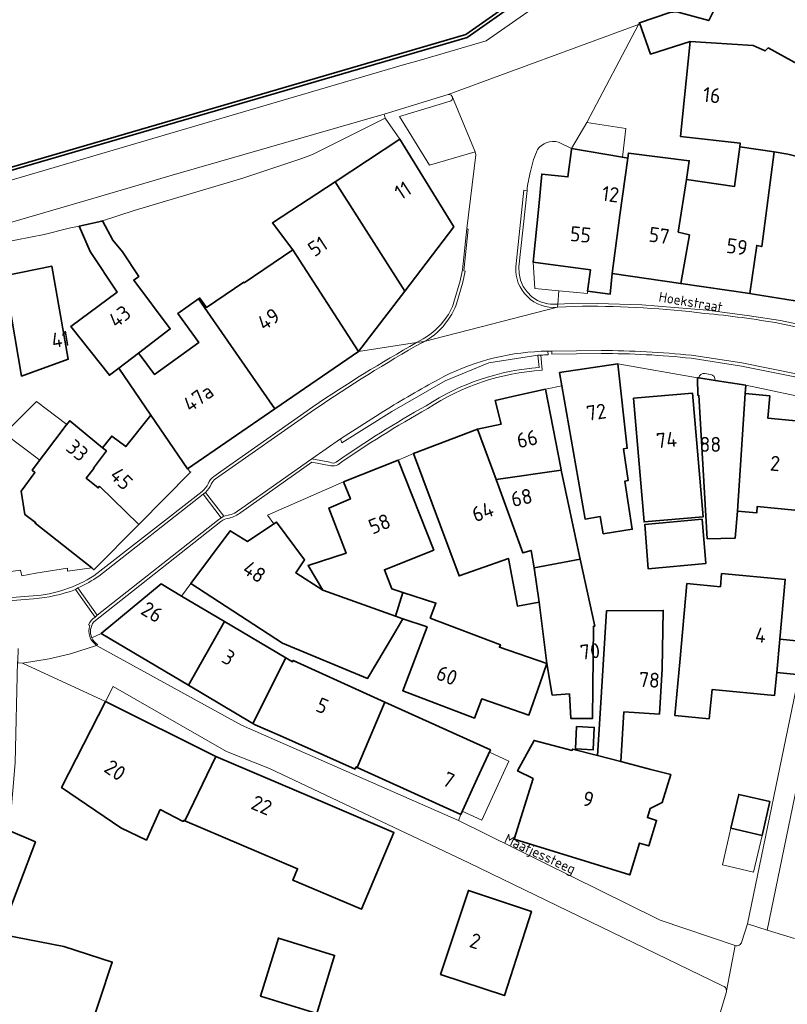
# Model space of a CAD drawing. Header units: metres. Extents: x 149984 to 156489, y 469398 to 478068.
# Tile 784 of 854: x 154470 to 154539, y 474001 to 474089. Entities that reach past the tile are written whole.
import ezdxf
from ezdxf.enums import TextEntityAlignment as Align

# ---------------------------------------------------------------- set-up
doc = ezdxf.new("R2010")
doc.units = ezdxf.units.M
doc.header["$LTSCALE"] = 0.75
for name, color, linetype, lineweight in [('B-WE-GK-KADEMUUR-GV', 252, 'Continuous', 35), ('B-WE-OG-BEBOUWING-GV', 6, 'Continuous', 35), ('B-WE-OG-BEBOUWING-T18', 1, 'Continuous', 18), ('B-WE-OG-BEBOUWING_LUIFEL-GV', 6, 'Continuous', 18), ('B-WE-OG-TERREIN_ERF-GV', 252, 'Continuous', 18), ('B-WE-OG-TOPOGRAFIE-T18', 7, 'Continuous', 18), ('B-WE-OG-WATER_HAVEN-GV', 252, 'Continuous', 18), ('B-WE-VH-OPENVERHARDING_BETONSTRAATSTEEN-GV', 252, 'Continuous', 18), ('B-WE-VH-OPENVERHARDING_SIERBESTRATING-GV', 252, 'Continuous', 18), ('B-WE-VH-OPENVERHARDING_STRAATBAKSTEEN-GV', 252, 'Continuous', 18)]:
    doc.layers.add(name, color=color, linetype=linetype, lineweight=lineweight)
doc.styles.add('NLCS-ISO-M500-T18', font='NLCS-ISO.ttf', dxfattribs={"height": 0.9})
doc.styles.add('NLCS-ISO-M750-T18', font='NLCS-ISO.ttf', dxfattribs={"height": 1.35})

msp = doc.modelspace()

# ---------------------------------------------------------------- linework, layer by layer
at = {"layer": 'B-WE-GK-KADEMUUR-GV', "flags": 128}
msp.add_lwpolyline([(154585.73, 474182.326), (154569.137, 474140.929), (154558.555, 474124.917), (154547.442, 474114.084), (154510.015, 474087.838), (154444.011, 474068.568), (154435.208, 474065.278), (154435.28, 474065.091), (154435.309, 474065.017), (154444.099, 474068.346), (154510.132, 474087.568), (154529.304, 474101.038), (154547.626, 474113.867), (154558.777, 474124.756), (154569.356, 474140.775), (154585.97, 474182.275), (154599.108, 474219.701)], dxfattribs=at)
at = {"layer": 'B-WE-OG-BEBOUWING-GV', "flags": 128}
for points in [[(154536.928, 474086.351), (154537.21, 474086.63), (154542.483, 474083.715), (154543.987, 474082.885), (154544.359, 474083.616), (154546.013, 474086.891), (154546.532, 474087.918), (154539.447, 474091.635), (154539.672, 474092.081), (154538.069, 474092.892), (154534.63, 474094.63), (154531.863, 474089.09), (154529.001, 474089.884), (154528.362, 474089.805), (154525.623, 474088.886), (154526.633, 474086.072), (154530.187, 474087.204), (154535.838, 474086.843)], [(154537.21, 474086.63), (154536.928, 474086.351), (154535.838, 474086.843), (154530.187, 474087.204), (154529.314, 474078.678), (154534.689, 474078.065), (154534.646, 474077.746), (154537.743, 474077.275), (154538.957, 474077.092), (154541.535, 474076.418), (154542.483, 474083.715)], [(154498.263, 474074.605), (154504.523, 474064.755), (154508.938, 474070.534), (154504.085, 474078.432)], [(154520.972, 474064.777), (154523.003, 474064.499), (154523.17, 474066.342), (154523.879, 474071.587), (154524.573, 474076.714), (154524.092, 474076.797), (154519.522, 474077.59), (154519.511, 474077.503), (154519.197, 474075.041), (154516.851, 474075.288), (154516.575, 474072.382), (154516.06, 474067.379), (154521.231, 474066.669)], [(154529.343, 474065.448), (154530.125, 474069.822), (154529.123, 474070.081), (154529.863, 474074.798), (154530.109, 474076.49), (154524.631, 474077.179), (154524.573, 474076.714), (154523.879, 474071.587), (154523.17, 474066.342)], [(154536.624, 474068.772), (154537.743, 474077.275), (154534.646, 474077.746), (154534.168, 474074.17), (154529.863, 474074.798), (154529.123, 474070.081), (154530.125, 474069.822), (154529.343, 474065.448), (154535.556, 474064.549), (154536.168, 474068.875)], [(154537.743, 474077.275), (154536.624, 474068.772), (154536.168, 474068.875), (154535.556, 474064.549), (154535.878, 474064.502), (154539.618, 474063.9), (154548.632, 474062.018), (154551.115, 474073.921), (154541.535, 474076.418), (154538.957, 474077.092)], [(154504.523, 474064.755), (154498.263, 474074.605), (154492.627, 474070.901), (154494.454, 474068.473), (154500.384, 474059.337)], [(154477.352, 474071.075), (154477.28, 474071.051), (154475.256, 474070.622), (154476.23, 474068.338), (154478.668, 474064.663), (154474.507, 474061.596), (154477.98, 474057.203), (154478.813, 474057.835), (154480.58, 474059.199), (154483.449, 474061.374), (154480.17, 474065.764), (154480.611, 474066.093), (154479.151, 474068.316), (154478.293, 474069.35)], [(154500.384, 474059.337), (154494.454, 474068.473), (154490.092, 474065.518), (154490.054, 474065.576), (154486.701, 474063.305), (154486.088, 474064.156), (154485.989, 474064.085), (154488.896, 474059.894), (154492.858, 474054.182)], [(154470.072, 474057.116), (154474.27, 474058.646), (154472.809, 474067.01), (154468.546, 474066.138)], [(154484.988, 474048.792), (154492.858, 474054.182), (154488.896, 474059.894), (154485.989, 474064.085), (154484.141, 474062.753), (154486.012, 474060.157), (154482.029, 474057.286), (154480.728, 474059.003), (154480.58, 474059.199), (154478.813, 474057.835), (154481.686, 474053.63)], [(154518.651, 474056.266), (154520.736, 474044.292), (154522.099, 474044.514), (154522.367, 474042.967), (154524.986, 474043.374), (154524.314, 474047.702), (154524.617, 474047.764), (154524.2, 474050.607), (154524.537, 474050.644), (154523.688, 474058.228), (154518.444, 474057.454)], [(154535.201, 474056.328), (154532.426, 474056.749), (154530.957, 474056.972), (154530.86, 474056.987), (154530.888, 474055.404), (154530.954, 474055.411), (154531.724, 474042.516), (154532.944, 474042.537), (154534.173, 474042.558), (154534.221, 474042.559), (154534.456, 474045.007), (154535.129, 474055.571)], [(154511.074, 474052.371), (154512.734, 474047.835), (154518.601, 474048.67), (154518.557, 474048.876), (154517.194, 474055.947), (154514.606, 474055.38), (154512.667, 474054.946), (154513.186, 474052.81)], [(154525.093, 474055.158), (154526.049, 474044.029), (154531.349, 474044.484), (154530.394, 474055.613)], [(154537.358, 474055.357), (154535.129, 474055.571), (154534.456, 474045.007), (154536.168, 474044.843), (154536.224, 474045.42), (154540.832, 474044.978), (154541.597, 474052.941), (154537.167, 474053.367)], [(154476.972, 474047.086), (154477.085, 474047.228), (154480.617, 474043.811), (154485.272, 474048.511), (154484.988, 474048.792), (154481.686, 474053.63), (154479.45, 474050.802), (154478.184, 474051.75), (154477.368, 474050.695), (154477.707, 474050.417), (154476.545, 474048.875), (154476.588, 474048.84), (154475.887, 474047.956)], [(154477.085, 474047.228), (154476.972, 474047.086), (154475.887, 474047.956), (154476.588, 474048.84), (154476.545, 474048.875), (154477.707, 474050.417), (154477.368, 474050.695), (154474.403, 474053.127), (154474.097, 474052.722), (154471.038, 474048.667), (154471.274, 474048.466), (154470.056, 474046.792), (154470.375, 474044.69), (154471.341, 474043.987), (154471.286, 474043.92), (154476.385, 474039.893), (154476.582, 474039.737), (154480.617, 474043.811)], [(154515.883, 474041.467), (154515.146, 474041.242), (154512.734, 474047.835), (154511.074, 474052.371), (154505.312, 474050.186), (154509.418, 474039.177), (154513.846, 474040.744), (154514.658, 474036.459), (154516.603, 474036.833), (154516.154, 474039.915)], [(154499.009, 474047.63), (154499.641, 474046.095), (154497.717, 474045.277), (154499.256, 474041.208), (154495.831, 474040.114), (154497.173, 474037.895), (154503.69, 474035.571), (154504.346, 474037.699), (154503.376, 474038.009), (154502.697, 474039.732), (154507.137, 474041.496), (154503.924, 474049.581)], [(154516.154, 474039.915), (154520.309, 474040.679), (154520.253, 474040.939), (154518.601, 474048.67), (154512.734, 474047.835), (154515.146, 474041.242), (154515.883, 474041.467)], [(154492.77, 474043.863), (154490.386, 474042.273), (154488.837, 474043.23), (154485.306, 474038.503), (154493.539, 474033.119), (154501.167, 474029.972), (154503.511, 474033.893), (154504.369, 474035.329), (154503.69, 474035.571), (154497.173, 474037.895), (154494.722, 474039.464), (154495.523, 474040.612), (154492.99, 474044.01)], [(154531.28, 474044.269), (154526.101, 474043.796), (154526.413, 474039.808), (154531.592, 474040.281)], [(154520.309, 474040.679), (154516.154, 474039.915), (154516.603, 474036.833), (154517.293, 474031.312), (154517.783, 474028.473), (154519.33, 474028.57), (154519.459, 474026.364), (154521.409, 474026.373), (154521.506, 474034.652), (154521.613, 474034.675)], [(154531.901, 474026.331), (154532.152, 474028.969), (154537.777, 474028.434), (154537.971, 474030.496), (154538.248, 474033.494), (154538.743, 474038.857), (154533.018, 474039.389), (154532.908, 474038.199), (154529.9, 474038.486), (154529.253, 474031.435), (154528.815, 474026.625)], [(154488.317, 474035.084), (154484.461, 474037.371), (154482.633, 474038.455), (154477.243, 474033.992), (154485.072, 474029.349)], [(154503.69, 474035.571), (154504.369, 474035.329), (154506.535, 474034.593), (154504.353, 474028.85), (154510.791, 474026.405), (154511.446, 474028.13), (154515.694, 474026.668), (154516.665, 474029.488), (154517.293, 474031.312), (154513.045, 474032.774), (154513.127, 474032.991), (154506.818, 474035.388), (154507.332, 474036.743), (154504.346, 474037.699)], [(154521.87, 474023.033), (154523.957, 474022.493), (154524.225, 474026.959), (154527.426, 474026.767), (154527.669, 474030.819), (154527.766, 474036.078), (154522.67, 474036.047), (154522.068, 474026.338)], [(154490.87, 474025.91), (154493.845, 474031.805), (154488.317, 474035.084), (154485.072, 474029.349)], [(154537.971, 474030.496), (154539.768, 474030.327), (154540.047, 474033.314), (154538.248, 474033.494)], [(154471.329, 474015.269), (154468.651, 474016.433), (154468.256, 474015.625), (154463.319, 474018.041), (154463.42, 474022.26), (154463.676, 474031.687), (154459.163, 474031.089), (154459.265, 474030.316), (154451.295, 474029.176), (154447.734, 474027.069), (154447.581, 474027.144), (154441.627, 474022.836), (154441.794, 474022.566), (154454.304, 474016.138), (154453.81, 474015.156), (154457.146, 474013.559), (154457.37, 474014.027), (154463.155, 474011.18), (154465.626, 474009.964), (154465.17, 474008.969), (154467.919, 474008.021), (154468.519, 474007.864)], [(154490.87, 474025.91), (154491.084, 474025.783), (154493.304, 474024.836), (154500.069, 474021.815), (154500.157, 474022.017), (154500.26, 474021.97), (154502.745, 474027.838), (154494.493, 474031.585), (154494.434, 474031.456), (154493.845, 474031.805)], [(154484.741, 474017.167), (154487.557, 474022.954), (154477.618, 474027.9), (154473.67, 474020.17), (154478.99, 474016.53), (154481.307, 474015.439), (154482.542, 474018.172), (154484.616, 474017.112), (154484.655, 474017.204)], [(154500.26, 474021.97), (154509.559, 474017.726), (154511.043, 474020.959), (154512.225, 474023.533), (154502.745, 474027.838)], [(154519.982, 474025.635), (154519.887, 474023.629), (154521.473, 474023.554), (154521.569, 474025.559)], [(154524.903, 474012.801), (154525.636, 474015.168), (154526.457, 474014.915), (154527.165, 474017.205), (154526.343, 474017.459), (154526.597, 474018.281), (154527.658, 474018.8), (154528.44, 474021.332), (154526.652, 474021.795), (154523.957, 474022.493), (154521.87, 474023.033), (154519.615, 474023.617), (154519.585, 474023.501), (154516.148, 474024.388), (154514.673, 474021.65), (154516.061, 474020.96), (154514.376, 474015.514), (154524.749, 474012.303)], [(154487.557, 474022.954), (154484.741, 474017.167), (154494.89, 474012.856), (154494.46, 474011.844), (154494.822, 474011.69), (154500.626, 474009.222), (154503.554, 474016.105), (154497.625, 474018.656)], [(154533.853, 474016.495), (154536.646, 474015.848), (154537.351, 474018.891), (154534.558, 474019.538)], [(154507.739, 474003.354), (154513.485, 474001.457), (154515.92, 474009.025), (154510.253, 474010.907)], [(154491.558, 474001.425), (154496.609, 473999.867), (154498.215, 474005.073), (154493.164, 474006.632)]]:
    msp.add_lwpolyline(points, close=True, dxfattribs=at)
msp.add_lwpolyline([(154475.873, 473997.4), (154478.223, 474004.47), (154473.878, 474005.883), (154468.487, 474006.936), (154468.207, 474007.042), (154468.519, 474007.864), (154467.919, 474008.021), (154465.17, 474008.969), (154464.821, 474008.209), (154458.268, 474010.925), (154451.259, 474014.505), (154451.849, 474015.916), (154449.787, 474016.903), (154449.183, 474015.641), (154440.61, 474020.442), (154435.552, 474010.868), (154440.816, 474007.928), (154440.991, 474008.242), (154442.215, 474007.496), (154448.339, 474003.762), (154449.728, 474002.915), (154450.363, 474002.833), (154452.845, 474002.514), (154462.806, 473998.452)], dxfattribs=at)
at = {"layer": 'B-WE-OG-BEBOUWING_LUIFEL-GV', "flags": 128}
for points in [[(154474.15, 474052.793), (154471.416, 474054.855), (154468.552, 474051.969), (154471.724, 474049.576)], [(154512.139, 474023.346), (154511.043, 474020.959), (154509.696, 474018.025), (154511.444, 474017.222), (154513.887, 474022.544)], [(154533.853, 474016.495), (154533.093, 474013.214), (154535.886, 474012.567), (154536.646, 474015.848)]]:
    msp.add_lwpolyline(points, close=True, dxfattribs=at)
at = {"layer": 'B-WE-OG-TERREIN_ERF-GV', "flags": 128}
for points in [[(154525.546, 474088.74), (154520.885, 474079.926), (154524.391, 474079.395), (154524.092, 474076.797), (154524.573, 474076.714), (154524.631, 474077.179), (154530.109, 474076.49), (154529.863, 474074.798), (154534.168, 474074.17), (154534.646, 474077.746), (154534.689, 474078.065), (154529.314, 474078.678), (154530.187, 474087.204), (154526.633, 474086.072), (154525.623, 474088.886)], [(154480.728, 474059.003), (154482.029, 474057.286), (154486.012, 474060.157), (154484.141, 474062.753), (154485.989, 474064.085), (154486.088, 474064.156), (154486.701, 474063.305), (154490.054, 474065.576), (154490.092, 474065.518), (154494.454, 474068.473), (154492.627, 474070.901), (154498.263, 474074.605), (154504.085, 474078.432), (154502.781, 474080.302), (154496.227, 474077.048), (154495.287, 474076.698), (154489.962, 474074.914), (154480.197, 474072.012), (154477.352, 474071.075), (154478.293, 474069.35), (154479.151, 474068.316), (154480.611, 474066.093), (154480.17, 474065.764), (154483.449, 474061.374), (154480.58, 474059.199)], [(154516.06, 474067.379), (154516.219, 474065.011), (154518.381, 474064.8), (154520.954, 474064.548), (154520.972, 474064.777), (154521.231, 474066.669)], [(154474.27, 474058.646), (154470.072, 474057.116), (154468.546, 474066.138), (154472.809, 474067.01)], [(154525.093, 474055.158), (154530.394, 474055.613), (154531.349, 474044.484), (154526.049, 474044.029)], [(154505.312, 474050.186), (154503.924, 474049.581), (154507.137, 474041.496), (154502.697, 474039.732), (154503.376, 474038.009), (154504.346, 474037.699), (154507.332, 474036.743), (154506.818, 474035.388), (154513.127, 474032.991), (154513.045, 474032.774), (154517.293, 474031.312), (154516.603, 474036.833), (154514.658, 474036.459), (154513.846, 474040.744), (154509.418, 474039.177)], [(154497.173, 474037.895), (154495.831, 474040.114), (154499.256, 474041.208), (154497.717, 474045.277), (154499.641, 474046.095), (154499.009, 474047.63), (154492.198, 474044.637), (154492.77, 474043.863), (154492.99, 474044.01), (154495.523, 474040.612), (154494.722, 474039.464)], [(154526.101, 474043.796), (154531.28, 474044.269), (154531.592, 474040.281), (154526.413, 474039.808)], [(154540.047, 474033.314), (154539.768, 474030.327), (154537.971, 474030.496), (154537.777, 474028.434), (154532.152, 474028.969), (154531.901, 474026.331), (154528.815, 474026.625), (154529.253, 474031.435), (154529.9, 474038.486), (154532.908, 474038.199), (154533.018, 474039.389), (154538.743, 474038.857), (154538.248, 474033.494)], [(154526.652, 474021.795), (154528.44, 474021.332), (154527.658, 474018.8), (154526.597, 474018.281), (154526.343, 474017.459), (154527.165, 474017.205), (154526.457, 474014.915), (154525.636, 474015.168), (154524.903, 474012.801), (154524.749, 474012.303), (154514.376, 474015.514), (154516.061, 474020.96), (154514.673, 474021.65), (154516.148, 474024.388), (154519.585, 474023.501), (154519.615, 474023.617), (154521.87, 474023.033), (154522.068, 474026.338), (154522.67, 474036.047), (154527.766, 474036.078), (154527.669, 474030.819), (154527.426, 474026.767), (154524.225, 474026.959), (154523.957, 474022.493)], [(154477.618, 474027.9), (154487.557, 474022.954), (154497.625, 474018.656), (154503.554, 474016.105), (154500.626, 474009.222), (154494.822, 474011.69), (154494.46, 474011.844), (154494.89, 474012.856), (154484.741, 474017.167), (154484.655, 474017.204), (154484.616, 474017.112), (154482.542, 474018.172), (154481.307, 474015.439), (154478.99, 474016.53), (154473.67, 474020.17)], [(154519.982, 474025.635), (154521.569, 474025.559), (154521.473, 474023.554), (154519.887, 474023.629)], [(154533.853, 474016.495), (154534.558, 474019.538), (154537.351, 474018.891), (154536.646, 474015.848)], [(154507.739, 474003.354), (154510.253, 474010.907), (154515.92, 474009.025), (154513.485, 474001.457)], [(154491.558, 474001.425), (154493.164, 474006.632), (154498.215, 474005.073), (154496.609, 473999.867)]]:
    msp.add_lwpolyline(points, close=True, dxfattribs=at)
for points in [[(154465.35, 474039.06), (154469.979, 474039.692), (154470.09, 474039.175), (154471.357, 474039.418), (154474.212, 474039.862), (154474.216, 474039.605), (154476.385, 474039.893), (154471.286, 474043.92), (154471.341, 474043.987), (154470.375, 474044.69), (154470.056, 474046.792), (154471.274, 474048.466), (154471.038, 474048.667), (154474.097, 474052.722), (154474.403, 474053.127), (154477.368, 474050.695), (154478.184, 474051.75), (154479.45, 474050.802), (154481.686, 474053.63), (154478.813, 474057.835), (154477.98, 474057.203), (154474.507, 474061.596), (154478.668, 474064.663), (154476.23, 474068.338), (154475.256, 474070.622), (154474.344, 474070.428), (154472.116, 474069.872), (154467.173, 474068.89)], [(154540.832, 474044.978), (154536.224, 474045.42), (154536.168, 474044.843), (154534.456, 474045.007), (154534.221, 474042.559), (154534.173, 474042.558), (154532.944, 474042.537), (154531.724, 474042.516), (154530.954, 474055.411), (154530.888, 474055.404), (154530.86, 474056.987), (154523.688, 474058.228), (154524.537, 474050.644), (154524.2, 474050.607), (154524.617, 474047.764), (154524.314, 474047.702), (154524.986, 474043.374), (154522.367, 474042.967), (154522.099, 474044.514), (154520.736, 474044.292), (154518.651, 474056.266), (154517.194, 474055.947), (154518.557, 474048.876), (154518.601, 474048.67), (154520.253, 474040.939), (154520.309, 474040.679), (154521.613, 474034.675), (154521.506, 474034.652), (154521.409, 474026.373), (154519.459, 474026.364), (154519.33, 474028.57), (154517.783, 474028.473), (154517.293, 474031.312), (154516.665, 474029.488), (154515.694, 474026.668), (154511.446, 474028.13), (154510.791, 474026.405), (154504.353, 474028.85), (154506.535, 474034.593), (154504.369, 474035.329), (154503.511, 474033.893), (154501.167, 474029.972), (154493.539, 474033.119), (154485.306, 474038.503), (154484.461, 474037.371)], [(154530.957, 474056.972), (154532.426, 474056.749)], [(154532.026, 474057.274), (154531.514, 474057.361)], [(154541.688, 474054.948), (154535.201, 474056.328), (154535.129, 474055.571), (154537.358, 474055.357), (154537.167, 474053.367), (154541.597, 474052.941)], [(154542.022, 474028.735), (154545.433, 474039.394), (154542.826, 474040.203), (154543.104, 474041.199), (154544.055, 474044.612), (154544.349, 474044.515), (154545.088, 474048.161), (154544.26, 474048.298), (154545.195, 474053.913), (154543.868, 474054.165), (154541.693, 474029.534), (154537.102, 474007.339), (154539.56, 474006.6)], [(154484.461, 474037.371), (154488.317, 474035.084), (154493.845, 474031.805), (154494.434, 474031.456), (154494.493, 474031.585), (154502.745, 474027.838), (154512.225, 474023.533), (154511.043, 474020.959), (154509.559, 474017.726), (154509.36, 474017.2), (154527.248, 474008.364), (154527.48, 474008.25), (154534.22, 474005.95)], [(154533.09, 474002.35), (154510.28, 474013.39), (154492.36, 474021.86), (154488.514, 474023.408), (154478.301, 474029.235), (154477.618, 474027.9), (154470.165, 474031.345), (154469.755, 474031.362), (154469.755, 474031.479), (154469.7, 474031.482), (154469.505, 474022.389), (154469.072, 474017.402), (154468.651, 474016.433), (154471.329, 474015.269), (154468.519, 474007.864), (154468.207, 474007.042), (154468.487, 474006.936), (154473.878, 474005.883), (154478.223, 474004.47), (154475.873, 473997.4)], [(154534.84, 474006.31), (154535.33, 474007.91), (154539.877, 474029.775)], [(154493.84, 473958.813), (154493.367, 473957.686), (154495.829, 473956.702), (154497.281, 473958.254), (154496.71, 473958.787), (154499.77, 473962.057), (154500.816, 473963.23), (154503.66, 473966.51), (154506.81, 473969.95), (154511.92, 473975.17), (154513.18, 473976.42), (154514.544, 473977.964), (154518.644, 473981.143), (154520.02, 473981.802), (154522.807, 473990.165), (154522.568, 473990.239), (154525.523, 473999.792), (154532.211, 473997.723), (154532.646, 473999.149), (154532.905, 474000), (154533.43, 474001.72)]]:
    msp.add_lwpolyline(points, dxfattribs=at)
at = {"layer": 'B-WE-OG-TERREIN_ERF-GV'}
for points in [[(154531.514, 474057.361, 0.403835), (154530.957, 474056.972)], [(154532.426, 474056.749, 0.405166), (154532.026, 474057.274)], [(154534.22, 474005.95, 0.424904), (154534.84, 474006.31)], [(154533.461, 474001.886, 0.355678), (154533.09, 474002.35)], [(154533.43, 474001.72, 0.103309), (154533.461, 474001.886)]]:
    msp.add_lwpolyline(points, format="xyb", dxfattribs=at)
at = {"layer": 'B-WE-OG-WATER_HAVEN-GV', "flags": 128}
msp.add_lwpolyline([(154387.56, 473982.961), (154401.081, 474016.008), (154400.316, 474020.881), (154403.54, 474028.088), (154412.913, 474049.04), (154427.468, 474062.385), (154435.208, 474065.278), (154444.011, 474068.568), (154510.015, 474087.838), (154547.442, 474114.084), (154558.555, 474124.917), (154569.137, 474140.929), (154585.73, 474182.326)], dxfattribs=at)
at = {"layer": 'B-WE-VH-OPENVERHARDING_BETONSTRAATSTEEN-GV', "flags": 128}
msp.add_lwpolyline([(154508.625, 474081.839), (154504.062, 474080.473), (154506.746, 474076.088), (154510.858, 474077.28), (154508.808, 474082.206), (154508.812, 474082.069), (154508.79, 474081.999), (154508.753, 474081.938), (154508.666, 474081.86)], close=True, dxfattribs=at)
for points in [[(154539.56, 474006.6), (154537.102, 474007.339), (154535.33, 474007.91), (154534.84, 474006.31)], [(154534.22, 474005.95), (154533.461, 474001.886)], [(154533.43, 474001.72), (154532.905, 474000), (154532.646, 473999.149), (154534.4, 473998.53), (154536.78, 473997.69)]]:
    msp.add_lwpolyline(points, dxfattribs=at)
at = {"layer": 'B-WE-VH-OPENVERHARDING_BETONSTRAATSTEEN-GV'}
for points in [[(154534.84, 474006.31, -0.424904), (154534.22, 474005.95)], [(154533.461, 474001.886, -0.103309), (154533.43, 474001.72)]]:
    msp.add_lwpolyline(points, format="xyb", dxfattribs=at)
at = {"layer": 'B-WE-VH-OPENVERHARDING_SIERBESTRATING-GV', "flags": 128}
for points in [[(154518.255, 474063.316), (154518.285, 474063.588), (154518.237, 474063.586), (154517.627, 474063.587), (154517.393, 474063.633), (154516.836, 474063.784), (154516.465, 474063.936), (154515.955, 474064.271), (154515.52, 474064.698), (154515.174, 474065.2), (154514.932, 474065.76), (154514.802, 474066.355), (154514.788, 474066.965), (154515.526, 474073.81), (154515.246, 474073.852), (154514.509, 474066.95)], [(154509.175, 474063.632), (154509.749, 474065.584), (154509.97, 474066.559), (154509.854, 474066.585), (154510.234, 474070.344), (154510.12, 474070.41), (154509.732, 474066.67), (154509.502, 474065.685), (154508.938, 474063.771)], [(154518.285, 474063.588), (154518.255, 474063.316), (154520.502, 474063.422)], [(154551.259, 474061.436), (154550.878, 474061.521), (154549.729, 474060.931), (154548.492, 474060.561), (154547.503, 474060.454), (154546.807, 474060.452), (154545.921, 474060.519), (154545.267, 474060.669), (154538.302, 474062.131), (154535.524, 474062.559), (154534.191, 474062.742), (154531.723, 474063.045), (154525.831, 474063.531), (154521.85, 474063.653), (154520.088, 474063.674), (154518.285, 474063.588)], [(154538.246, 474061.867), (154546.002, 474060.224)], [(154506.187, 474060.474), (154505.589, 474060.139), (154506.28, 474060.246)], [(154506.28, 474060.246), (154505.589, 474060.139)], [(154506.118, 474060.165), (154506.28, 474060.246)], [(154522.198, 474059.423), (154517.742, 474059.38)], [(154516.878, 474057.661), (154516.772, 474059.019), (154516.498, 474059.006), (154516.617, 474057.914)], [(154517.742, 474059.38), (154517.744, 474059.095), (154522.189, 474059.162)], [(154530.283, 474058.738), (154534.798, 474058.037), (154546.303, 474055.708), (154546.353, 474055.903), (154539.873, 474057.306), (154534.847, 474058.315), (154530.316, 474059.001)], [(154496.276, 474054.378), (154487.985, 474048.547), (154487.365, 474048.125)], [(154487.524, 474047.906), (154496.427, 474054.135)], [(154496.175, 474049.709), (154489.866, 474045.273)], [(154497.789, 474049.391), (154496.175, 474049.709)], [(154489.78, 474044.884), (154496.187, 474049.41), (154497.885, 474049.082)], [(154486.311, 474046.772), (154476.589, 474039.196)], [(154477.016, 474039.164), (154486.404, 474046.515), (154486.611, 474046.687)], [(154488.783, 474044.661), (154488.262, 474044.539), (154488.026, 474044.411), (154487.68, 474044.167), (154476.885, 474035.636), (154476.69, 474035.457)], [(154476.579, 474035.047), (154487.988, 474044.053)], [(154471.12, 474037.387), (154464.954, 474036.894)], [(154474.927, 474037.955), (154475.148, 474038.109)], [(154464.749, 474036.594), (154471.165, 474037.13)], [(154476.101, 474034.773), (154476.223, 474034.733)], [(154476.829, 474032.934), (154476.899, 474033.018)]]:
    msp.add_lwpolyline(points, dxfattribs=at)
at = {"layer": 'B-WE-VH-OPENVERHARDING_SIERBESTRATING-GV'}
for points in [[(154514.509, 474066.95, 0.457721), (154518.255, 474063.316)], [(154508.938, 474063.771, -0.088731), (154508.222, 474062.354)], [(154508.404, 474062.173, 0.094071), (154509.175, 474063.632)], [(154520.502, 474063.422, -0.03017), (154531.474, 474062.773)], [(154508.222, 474062.354, -0.107028), (154506.187, 474060.474)], [(154506.28, 474060.246, 0.125651), (154508.404, 474062.173)], [(154531.474, 474062.773, -0.019499), (154538.246, 474061.867)], [(154505.589, 474060.139, 0.020705), (154496.276, 474054.378)], [(154496.427, 474054.135, -0.021202), (154506.118, 474060.165)], [(154530.316, 474059.001, 0.027841), (154522.198, 474059.423)], [(154522.189, 474059.162, -0.027184), (154530.283, 474058.738)], [(154516.617, 474057.914, 0.12678), (154506.456, 474054.472)], [(154506.588, 474054.226, -0.130506), (154516.878, 474057.661)], [(154506.456, 474054.472, 0.024882), (154498.376, 474049.411)], [(154498.505, 474049.169, -0.024069), (154506.588, 474054.226)], [(154498.376, 474049.411, -0.272546), (154497.789, 474049.391)], [(154497.885, 474049.082, 0.204878), (154498.505, 474049.169)], [(154487.365, 474048.125, 0.157241), (154486.857, 474047.463)], [(154487.132, 474047.43, -0.117526), (154487.524, 474047.906)], [(154486.857, 474047.463, -0.107463), (154486.311, 474046.772)], [(154486.611, 474046.687, 0.120159), (154487.132, 474047.43)], [(154489.866, 474045.273, -0.116264), (154488.783, 474044.661)], [(154487.988, 474044.053, -0.177986), (154488.768, 474044.37)], [(154488.768, 474044.37, 0.098499), (154489.78, 474044.884)], [(154476.589, 474039.196, -0.125604), (154471.12, 474037.387)], [(154475.148, 474038.109, 0.05383), (154477.016, 474039.164)], [(154471.165, 474037.13, 0.074208), (154474.927, 474037.955)], [(154476.69, 474035.457, 0.17676), (154476.101, 474034.773)], [(154476.223, 474034.733, 0.352323), (154476.829, 474032.934)], [(154476.393, 474033.612, -0.28159), (154476.579, 474035.047)], [(154476.899, 474033.018, -0.143735), (154476.393, 474033.612)]]:
    msp.add_lwpolyline(points, format="xyb", dxfattribs=at)
at = {"layer": 'B-WE-VH-OPENVERHARDING_SIERBESTRATING-GV', "flags": 128}
for points in [[(154488.262, 474044.539), (154486.611, 474046.687), (154486.404, 474046.515), (154488.026, 474044.411)], [(154474.927, 474037.955), (154476.69, 474035.457), (154476.885, 474035.636), (154475.148, 474038.109)]]:
    msp.add_lwpolyline(points, close=True, dxfattribs=at)
at = {"layer": 'B-WE-VH-OPENVERHARDING_STRAATBAKSTEEN-GV', "flags": 128}
for points in [[(154505.819, 474085.507), (154511.838, 474087.273), (154530.086, 474099.999), (154529.304, 474101.038), (154510.132, 474087.568), (154444.099, 474068.346), (154435.309, 474065.017), (154435.616, 474064.217), (154444.226, 474067.434), (154504.508, 474085.122)], [(154461.46, 474065.963), (154467.522, 474066.786), (154467.173, 474068.89), (154472.116, 474069.872), (154474.344, 474070.428), (154475.256, 474070.622), (154477.28, 474071.051), (154477.352, 474071.075), (154480.197, 474072.012), (154489.962, 474074.914), (154495.287, 474076.698), (154496.227, 474077.048), (154502.781, 474080.302), (154502.667, 474080.677), (154483.611, 474075.187), (154476.473, 474073.081), (154460.633, 474068.469)], [(154519.522, 474077.59), (154524.092, 474076.797), (154524.391, 474079.395), (154520.885, 474079.926)], [(154535.33, 474007.91), (154537.102, 474007.339), (154541.693, 474029.534), (154543.868, 474054.165), (154542.078, 474054.571), (154539.877, 474029.775)]]:
    msp.add_lwpolyline(points, close=True, dxfattribs=at)
for points in [[(154460.633, 474068.469), (154476.473, 474073.081), (154483.611, 474075.187), (154502.667, 474080.677), (154508.43, 474082.435), (154525.546, 474088.74), (154525.623, 474088.886), (154528.362, 474089.805), (154529.001, 474089.884), (154531.863, 474089.09), (154534.63, 474094.63), (154533.741, 474095.137), (154530.086, 474099.999), (154511.838, 474087.273), (154505.819, 474085.507), (154504.508, 474085.122), (154444.226, 474067.434)], [(154520.885, 474079.926), (154525.546, 474088.74), (154508.43, 474082.435), (154508.573, 474082.436), (154508.637, 474082.415), (154508.688, 474082.384), (154508.726, 474082.352), (154508.766, 474082.302), (154508.808, 474082.206), (154510.858, 474077.28), (154510.933, 474077.018), (154510.12, 474070.41), (154510.234, 474070.344), (154509.854, 474066.585), (154509.97, 474066.559), (154509.749, 474065.584), (154509.175, 474063.632)], [(154508.938, 474063.771), (154509.502, 474065.685), (154509.732, 474066.67), (154510.12, 474070.41), (154510.933, 474077.018), (154510.858, 474077.28), (154506.746, 474076.088), (154504.062, 474080.473), (154508.625, 474081.839), (154508.666, 474081.86), (154508.753, 474081.938), (154508.79, 474081.999), (154508.812, 474082.069), (154508.808, 474082.206), (154508.766, 474082.302), (154508.726, 474082.352), (154508.688, 474082.384), (154508.637, 474082.415), (154508.573, 474082.436), (154508.43, 474082.435), (154502.667, 474080.677), (154502.781, 474080.302), (154504.085, 474078.432), (154508.938, 474070.534), (154504.523, 474064.755), (154500.384, 474059.337)], [(154518.347, 474078.157), (154519.522, 474077.59), (154520.885, 474079.926)], [(154515.526, 474073.81), (154514.788, 474066.965), (154514.802, 474066.355), (154514.932, 474065.76), (154515.174, 474065.2), (154515.52, 474064.698), (154515.955, 474064.271), (154516.465, 474063.936), (154516.836, 474063.784), (154517.393, 474063.633), (154517.627, 474063.587), (154518.237, 474063.586), (154518.285, 474063.588), (154518.381, 474064.8), (154516.219, 474065.011), (154516.06, 474067.379), (154516.575, 474072.382), (154516.851, 474075.288), (154519.197, 474075.041), (154519.511, 474077.503), (154519.522, 474077.59), (154518.347, 474078.157)], [(154515.865, 474075.652), (154515.837, 474075.508)], [(154515.837, 474075.508), (154515.865, 474075.652)], [(154514.509, 474066.95), (154515.246, 474073.852), (154515.526, 474073.81)], [(154539.618, 474063.9), (154535.878, 474064.502), (154535.556, 474064.549), (154529.343, 474065.448), (154523.17, 474066.342), (154523.003, 474064.499), (154520.972, 474064.777), (154520.954, 474064.548), (154518.381, 474064.8), (154518.285, 474063.588), (154520.088, 474063.674), (154521.85, 474063.653), (154525.831, 474063.531), (154531.723, 474063.045), (154534.191, 474062.742), (154535.524, 474062.559), (154538.302, 474062.131), (154545.267, 474060.669)], [(154520.502, 474063.422), (154518.255, 474063.316), (154506.28, 474060.246), (154506.118, 474060.165)], [(154506.28, 474060.246), (154518.255, 474063.316)], [(154530.316, 474059.001), (154534.847, 474058.315), (154539.873, 474057.306), (154546.353, 474055.903), (154547.404, 474059.957), (154546.002, 474060.224), (154538.246, 474061.867)], [(154500.384, 474059.337), (154505.589, 474060.139), (154506.187, 474060.474)], [(154505.589, 474060.139), (154500.384, 474059.337), (154492.858, 474054.182)], [(154517.403, 474059.378), (154517.742, 474059.38), (154522.198, 474059.423)], [(154502.636, 474053.98), (154498.744, 474051.507), (154498.857, 474051.144), (154503.358, 474053.957), (154508.157, 474056.703), (154512.095, 474058.325), (154516.498, 474059.006), (154516.772, 474059.019)], [(154516.617, 474057.914), (154516.498, 474059.006), (154512.095, 474058.325), (154508.157, 474056.703), (154503.358, 474053.957), (154498.857, 474051.144), (154498.744, 474051.507)], [(154516.772, 474059.019), (154516.878, 474057.661)], [(154522.189, 474059.162), (154517.744, 474059.095), (154517.742, 474059.38), (154517.403, 474059.378), (154517.41, 474059.036)], [(154517.41, 474059.036), (154517.403, 474059.378)], [(154546.303, 474055.708), (154534.798, 474058.037), (154530.283, 474058.738)], [(154499.009, 474047.63), (154503.924, 474049.581), (154505.312, 474050.186), (154511.074, 474052.371), (154513.186, 474052.81), (154512.667, 474054.946), (154514.606, 474055.38), (154517.194, 474055.947), (154518.651, 474056.266), (154518.444, 474057.454), (154523.688, 474058.228), (154530.86, 474056.987), (154530.957, 474056.972)], [(154508.04, 474057.088), (154507.618, 474056.864)], [(154507.618, 474056.864), (154508.04, 474057.088)], [(154531.514, 474057.361), (154532.026, 474057.274)], [(154532.426, 474056.749), (154535.201, 474056.328), (154541.688, 474054.948), (154541.665, 474054.683), (154542.078, 474054.571), (154543.868, 474054.165), (154545.195, 474053.913), (154545.42, 474055.195)], [(154492.858, 474054.182), (154484.988, 474048.792), (154485.272, 474048.511), (154480.617, 474043.811), (154476.582, 474039.737), (154476.385, 474039.893), (154474.216, 474039.605), (154474.212, 474039.862), (154471.357, 474039.418), (154470.09, 474039.175), (154469.979, 474039.692), (154465.35, 474039.06)], [(154487.365, 474048.125), (154487.985, 474048.547), (154496.276, 474054.378)], [(154496.427, 474054.135), (154487.524, 474047.906)], [(154489.866, 474045.273), (154496.175, 474049.709), (154498.744, 474051.507), (154502.636, 474053.98)], [(154498.744, 474051.507), (154496.175, 474049.709), (154497.789, 474049.391)], [(154497.885, 474049.082), (154496.187, 474049.41), (154489.78, 474044.884)], [(154476.393, 474033.612), (154477.243, 474033.992), (154482.633, 474038.455), (154484.461, 474037.371), (154485.306, 474038.503), (154488.837, 474043.23), (154490.386, 474042.273), (154492.77, 474043.863), (154492.198, 474044.637), (154499.009, 474047.63)], [(154476.589, 474039.196), (154486.311, 474046.772)], [(154488.026, 474044.411), (154486.404, 474046.515), (154477.016, 474039.164)], [(154486.611, 474046.687), (154488.262, 474044.539), (154488.783, 474044.661)], [(154475.148, 474038.109), (154476.885, 474035.636), (154487.68, 474044.167), (154488.026, 474044.411)], [(154487.988, 474044.053), (154476.579, 474035.047)], [(154464.954, 474036.894), (154471.12, 474037.387)], [(154476.69, 474035.457), (154474.927, 474037.955)], [(154471.165, 474037.13), (154464.749, 474036.594)], [(154476.223, 474034.733), (154476.101, 474034.773)], [(154500.26, 474021.97), (154500.157, 474022.017), (154500.069, 474021.815), (154493.304, 474024.836), (154491.084, 474025.783), (154490.87, 474025.91), (154485.072, 474029.349), (154477.243, 474033.992), (154476.393, 474033.612)], [(154469.76, 474032.665), (154469.755, 474031.479), (154469.755, 474031.362), (154470.165, 474031.345), (154472.549, 474031.735), (154474.475, 474032.19), (154476.829, 474032.934)], [(154476.829, 474032.934), (154474.475, 474032.19), (154472.549, 474031.735), (154470.165, 474031.345), (154477.618, 474027.9), (154478.301, 474029.235), (154488.514, 474023.408), (154492.36, 474021.86), (154510.28, 474013.39), (154533.09, 474002.35)], [(154476.899, 474033.018), (154476.829, 474032.934), (154489.855, 474025.757), (154509.36, 474017.2), (154509.559, 474017.726), (154500.26, 474021.97)], [(154533.461, 474001.886), (154534.22, 474005.95), (154527.48, 474008.25), (154527.248, 474008.364), (154509.36, 474017.2), (154489.855, 474025.757), (154476.829, 474032.934)]]:
    msp.add_lwpolyline(points, dxfattribs=at)
at = {"layer": 'B-WE-VH-OPENVERHARDING_STRAATBAKSTEEN-GV'}
for points in [[(154518.347, 474078.157, 0.316705), (154516.461, 474077.484)], [(154516.461, 474077.484, -0.316705), (154518.347, 474078.157)], [(154516.461, 474077.484, 0.055808), (154515.865, 474075.652)], [(154515.865, 474075.652, -0.055808), (154516.461, 474077.484)], [(154515.837, 474075.508, 0.046476), (154515.526, 474073.81)], [(154515.526, 474073.81, -0.046476), (154515.837, 474075.508)], [(154518.255, 474063.316, -0.457721), (154514.509, 474066.95)], [(154508.222, 474062.354, 0.088731), (154508.938, 474063.771)], [(154509.175, 474063.632, -0.094071), (154508.404, 474062.173)], [(154531.474, 474062.773, 0.03017), (154520.502, 474063.422)], [(154506.187, 474060.474, 0.107028), (154508.222, 474062.354)], [(154508.404, 474062.173, -0.125651), (154506.28, 474060.246)], [(154538.246, 474061.867, 0.019499), (154531.474, 474062.773)], [(154496.276, 474054.378, -0.020705), (154505.589, 474060.139)], [(154506.118, 474060.165, 0.021202), (154496.427, 474054.135)], [(154522.198, 474059.423, -0.027841), (154530.316, 474059.001)], [(154517.403, 474059.378, 0.113407), (154508.04, 474057.088)], [(154508.04, 474057.088, -0.113407), (154517.403, 474059.378)], [(154516.772, 474059.019, -0.010964), (154517.41, 474059.036)], [(154517.41, 474059.036, 0.010964), (154516.772, 474059.019)], [(154530.283, 474058.738, 0.027184), (154522.189, 474059.162)], [(154506.456, 474054.472, -0.12678), (154516.617, 474057.914)], [(154516.878, 474057.661, 0.130506), (154506.588, 474054.226)], [(154507.618, 474056.864, 0.01448), (154502.636, 474053.98)], [(154502.636, 474053.98, -0.01448), (154507.618, 474056.864)], [(154530.957, 474056.972, -0.403835), (154531.514, 474057.361)], [(154532.026, 474057.274, -0.405166), (154532.426, 474056.749)], [(154498.376, 474049.411, -0.024882), (154506.456, 474054.472)], [(154506.588, 474054.226, 0.024069), (154498.505, 474049.169)], [(154497.789, 474049.391, 0.272546), (154498.376, 474049.411)], [(154498.505, 474049.169, -0.204878), (154497.885, 474049.082)], [(154486.857, 474047.463, -0.157241), (154487.365, 474048.125)], [(154487.524, 474047.906, 0.117526), (154487.132, 474047.43)], [(154486.311, 474046.772, 0.107463), (154486.857, 474047.463)], [(154487.132, 474047.43, -0.120159), (154486.611, 474046.687)], [(154488.783, 474044.661, 0.116264), (154489.866, 474045.273)], [(154488.768, 474044.37, 0.177986), (154487.988, 474044.053)], [(154489.78, 474044.884, -0.098499), (154488.768, 474044.37)], [(154471.12, 474037.387, 0.125604), (154476.589, 474039.196)], [(154477.016, 474039.164, -0.05383), (154475.148, 474038.109)], [(154474.927, 474037.955, -0.074208), (154471.165, 474037.13)], [(154476.101, 474034.773, -0.17676), (154476.69, 474035.457)], [(154476.829, 474032.934, -0.352323), (154476.223, 474034.733)], [(154476.579, 474035.047, 0.28159), (154476.393, 474033.612)], [(154476.393, 474033.612, 0.143735), (154476.899, 474033.018)], [(154533.09, 474002.35, -0.355678), (154533.461, 474001.886)]]:
    msp.add_lwpolyline(points, format="xyb", dxfattribs=at)

# ---------------------------------------------------------------- texts
at = {"layer": 'B-WE-OG-BEBOUWING-T18', "style": 'NLCS-ISO-M750-T18'}
for s, rotation, p in [('16', 353.6, (154532.134, 474082.382)), ('11', 33.3, (154504.354, 474073.822)), ('12', 352.7, (154523.03, 474073.48)), ('55', 354.2, (154520.337, 474069.862)), ('57', 351.8, (154527.401, 474069.771)), ('51', 33.2, (154496.696, 474068.789)), ('59', 351.8, (154534.399, 474068.758)), ('43', 38.3, (154478.894, 474062.497)), ('49', 34.1, (154492.282, 474062.254)), ('41', 9.6, (154473.568, 474060.434)), ('47a', 35.8, (154485.966, 474055.193)), ('72', 8.4, (154521.752, 474053.899)), ('66', 12.4, (154515.532, 474051.488)), ('74', 4.9, (154528.067, 474051.399)), ('33', 319.6, (154475.099, 474050.461)), ('2', 354.5, (154537.825, 474049.285)), ('45', 315.3, (154479.059, 474047.922)), ('68', 12.1, (154515.034, 474046.219)), ('64', 20.4, (154511.536, 474044.946)), ('58', 21.6, (154502.26, 474043.863)), ('48', 326.9, (154491.014, 474039.55)), ('26', 329.4, (154481.812, 474035.933)), ('4', 354.8, (154536.523, 474033.859)), ('70', 7.1, (154521.188, 474032.398)), ('3', 329.4, (154488.692, 474031.853)), ('60', 338.9, (154508.32, 474030.236)), ('78', 356.3, (154526.525, 474029.836)), ('5', 336, (154497.122, 474027.512)), ('20', 325.6, (154478.491, 474021.718)), ('7', 335.7, (154508.475, 474020.843)), ('22', 337, (154491.667, 474018.571)), ('9', 345.5, (154521.031, 474019.119)), ('2', 342.2, (154510.863, 474006.366))]:
    msp.add_text(s, height=1.35, rotation=rotation, dxfattribs=at).set_placement(p, align=Align.MIDDLE)
msp.add_text('88', height=1.35, dxfattribs=at).set_placement((154532, 474051), align=Align.MIDDLE)
at = {"layer": 'B-WE-OG-TOPOGRAFIE-T18', "style": 'NLCS-ISO-M500-T18'}
for s, rotation, p in [('Hoekstraat', 350.4, (154530.236, 474063.803)), ('Maatjessteeg', 335.1, (154516.642, 474014.077))]:
    msp.add_text(s, height=0.9, rotation=rotation, dxfattribs=at).set_placement(p, align=Align.MIDDLE)

doc.saveas('drawing.dxf')
